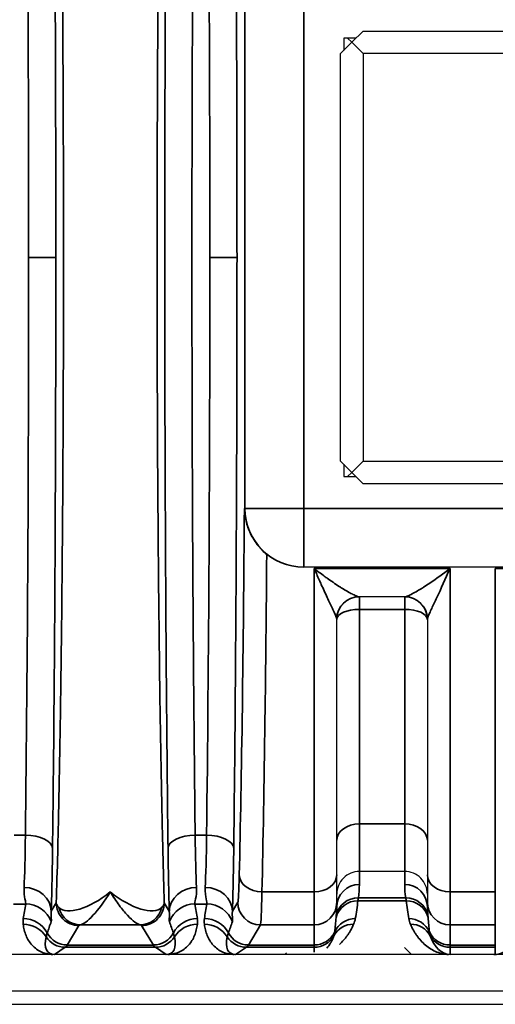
# Model space of a CAD drawing. Header units: millimetres. Extents: x 399 to 6233, y -1870 to 1602.
# Tile 526 of 656: x 5995 to 6005, y -119 to -98. Entities that reach past the tile are written whole.
import ezdxf

# ---------------------------------------------------------------- set-up
doc = ezdxf.new("R2010")
doc.units = ezdxf.units.MM
for name, color, linetype, lineweight in [('AM_5', 3, 'Continuous', 25), ('可見 (ISO)', 7, 'Continuous', 25), ('窄部可見 (ISO)', 7, 'Continuous', 35)]:
    doc.layers.add(name, color=color, linetype=linetype, lineweight=lineweight)
doc.styles.add('尺寸標註', font='romans.shx', dxfattribs={"bigfont": 'CHINESET.SHX'})
doc.dimstyles.new('CNS1$0', dxfattribs={"dimtxt": 2.5, "dimasz": 2.5, "dimexe": 1, "dimexo": 1, "dimgap": 1.5, "dimtad": 1, "dimtoh": 1, "dimdec": 1, "dimdsep": 46, "dimtxsty": '尺寸標註', "dimcen": 0, "dimclrd": 2, "dimclre": 2, "dimclrt": 1, "dimadec": 0, "dimazin": 2, "dimtp": 0.1, "dimtm": 0.1, "dimtfac": 0.71, "dimtdec": 1, "dimtmove": 0, "dimatfit": 0, "dimfxl": 0, "dimlwd": 13, "dimlwe": 13, "dimarcsym": 0})

# ---------------------------------------------------------------- blocks, each defined once
blk = doc.blocks.new('*D332')
at = {"layer": 'AM_5', "color": 2, "lineweight": 13}
for p, q in [((6099.13, -103.796), (6099.13, -138.156)), ((5938.43, -120.028), (5938.43, -138.156)), ((6096.63, -137.156), (5940.93, -137.156))]:
    blk.add_line(p, q, dxfattribs=at)
at = {"layer": 'AM_5', "color": 2, "lineweight": -2}
for points in [[(5940.93, -136.739), (5940.93, -137.573), (5938.43, -137.156)], [(6096.63, -136.739), (6096.63, -137.573), (6099.13, -137.156)]]:
    blk.add_solid(points, dxfattribs=at)
at = {"layer": 'Defpoints', "color": 0, "lineweight": -2}
for p in [(6099.13, -102.796), (5938.43, -119.028), (5938.43, -137.156)]:
    blk.add_point(p, dxfattribs=at)
at = {"layer": 'AM_5', "color": 1, "insert": (6018.78, -134.406), "char_height": 2.5, "attachment_point": 5, "style": '尺寸標註'}
blk.add_mtext('160.7', dxfattribs=at)

msp = doc.modelspace()

# ---------------------------------------------------------------- linework, layer by layer
at = {"layer": '可見 (ISO)'}
for p, q in [((6002.014, -98.046), (6002.264, -97.796)), ((6002.264, -97.796), (6011.264, -97.796)), ((6001.764, -98.296), (6002.014, -98.046)), ((6001.835, -97.952), (6001.835, -98.225)), ((6002.108, -97.952), (6001.835, -97.952)), ((6002.014, -98.046), (6001.92, -97.952)), ((6002.014, -98.046), (6002.264, -98.296)), ((6001.764, -107.296), (6001.764, -98.296)), ((6002.264, -98.296), (6002.264, -107.296)), ((6011.264, -98.296), (6002.264, -98.296)), ((6002.014, -107.546), (6001.764, -107.296)), ((6001.835, -107.367), (6001.835, -107.64)), ((6002.264, -107.296), (6002.014, -107.546)), ((6002.264, -107.296), (6011.264, -107.296)), ((6001.835, -107.64), (6002.108, -107.64)), ((6002.014, -107.546), (6001.92, -107.64)), ((6002.264, -107.796), (6002.014, -107.546)), ((6011.264, -107.796), (6002.264, -107.796)), ((6000.953, -109.64), (6000.941, -109.64)), ((6012.407, -109.64), (6000.953, -109.64)), ((6003.186, -110.296), (6002.174, -110.296)), ((6001.68, -116.436), (6001.68, -110.796)), ((6003.68, -110.796), (6003.68, -116.436)), ((6003.18, -116.362), (6002.18, -116.362)), ((6001.68, -117.043), (6001.68, -116.436)), ((6003.68, -116.436), (6003.68, -117.043)), ((6001.68, -117.043), (6001.68, -117.145)), ((6003.68, -117.145), (6003.68, -117.043)), ((6003.174, -118.04), (6003.33, -118.196)), ((6083.18, -118.196), (5978.68, -118.196)), ((6000.567, -118.159), (6000.53, -118.196)), ((5978.68, -118.996), (6083.18, -118.996)), ((5974.43, -119.296), (6087.43, -119.296))]:
    msp.add_line(p, q, dxfattribs=at)
for centre, radius, start, end in [((6002.18, -110.796), 0.5, 90, 180), ((6003.18, -110.796), 0.5, 0, 90), ((6003.264, -113.296), 3, 78.4196, 78.4198), ((6003.264, -113.296), 3, 122.0698, 122.07)]:
    msp.add_arc(centre, radius, start, end, dxfattribs=at)
msp.add_ellipse((6005.147, -118.195), major_axis=(-0.0441, 0), ratio=0.011497, start_param=1.582178, end_param=2.38876, dxfattribs=at)
for points, knots in [([(5999.64, -108.34), (5999.64, -108.342), (5999.64, -108.344), (5999.641, -108.437), (5999.651, -108.529), (5999.693, -108.714), (5999.725, -108.807), (5999.814, -108.993), (5999.872, -109.084), (5999.999, -109.238), (6000.064, -109.302), (6000.133, -109.357)], [-0.000535, -0.000535, -0.000535, -0.000535, 0, 0, 0.0290077, 0.0290077, 0.0592099, 0.0592099, 0.0917988, 0.0917988, 0.1194024, 0.1194024, 0.1194024, 0.1194024]), ([(6000.941, -109.64), (6000.776, -109.64), (6000.6, -109.607), (6000.329, -109.493), (6000.225, -109.43), (6000.133, -109.357)], [-0.40134633, -0.40134633, -0.40134633, -0.40134633, -0.35174447, -0.35174447, -0.3169552, -0.3169552, -0.3169552, -0.3169552]), ([(6002.18, -116.362), (6002.047, -116.362), (6001.918, -116.416), (6001.826, -116.508), (6001.734, -116.6), (6001.68, -116.731), (6001.68, -116.861)], [0, 0, 0, 0, 0.0003907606, 0.0003907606, 0.0003907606, 0.0007815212, 0.0007815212, 0.0007815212, 0.0007815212]), ([(6003.68, -116.861), (6003.68, -116.73), (6003.625, -116.6), (6003.533, -116.508), (6003.441, -116.416), (6003.312, -116.362), (6003.18, -116.362)], [-0.0000151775, -0.0000151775, -0.0000151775, -0.0000151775, 0.0003793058, 0.0003793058, 0.0003793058, 0.0007737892, 0.0007737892, 0.0007737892, 0.0007737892]), ([(5995.447, -118.196), (5995.441, -118.196), (5995.435, -118.196), (5995.428, -118.196), (5995.422, -118.196), (5995.416, -118.196), (5995.411, -118.196)], [-0.00000491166, -0.00000491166, -0.00000491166, -0.00000491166, 0.00001772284, 0.00001772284, 0.00001772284, 0.00003506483, 0.00003506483, 0.00003506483, 0.00003506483]), ([(5997.949, -118.196), (5997.942, -118.196), (5997.934, -118.196), (5997.928, -118.196), (5997.922, -118.196), (5997.917, -118.196), (5997.912, -118.196)], [0.00000000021, 0.00000000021, 0.00000000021, 0.00000000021, 0.00002113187, 0.00002113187, 0.00002113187, 0.0000394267, 0.0000394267, 0.0000394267, 0.0000394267]), ([(5999.447, -118.196), (5999.442, -118.196), (5999.438, -118.196), (5999.432, -118.196), (5999.425, -118.196), (5999.418, -118.196), (5999.411, -118.196)], [-0.00000491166, -0.00000491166, -0.00000491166, -0.00000491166, 0.00001268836, 0.00001268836, 0.00001268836, 0.00003478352, 0.00003478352, 0.00003478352, 0.00003478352]), ([(6004.18, -118.196), (6004.176, -118.196), (6004.172, -118.196), (6004.168, -118.196), (6004.161, -118.196), (6004.155, -118.196), (6004.148, -118.196)], [-0.00000448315, -0.00000448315, -0.00000448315, -0.00000448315, 0.00000994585, 0.00000994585, 0.00000994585, 0.00003010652, 0.00003010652, 0.00003010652, 0.00003010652])]:
    msp.add_open_spline(points, degree=3, knots=knots, dxfattribs=at)
at = {"layer": '窄部可見 (ISO)'}
for p, q in [((5999.653, -108.34), (5999.653, -97.252)), ((6000.953, -97.252), (6000.953, -108.34)), ((5994.877, -102.796), (5995.477, -102.796)), ((5998.877, -102.796), (5999.477, -102.796)), ((5999.64, -108.34), (5999.653, -108.34)), ((6000.953, -108.34), (5999.653, -108.34)), ((6000.953, -108.34), (6012.407, -108.34)), ((6000.953, -109.64), (6000.953, -108.34)), ((6001.18, -109.667), (6001.18, -116.814)), ((6001.18, -109.667), (6004.18, -109.667)), ((6004.18, -116.814), (6004.18, -109.667)), ((6005.18, -109.667), (6005.18, -116.814)), ((6005.18, -109.667), (6008.18, -109.667)), ((6002.18, -110.296), (6002.18, -110.572)), ((6003.18, -110.296), (6003.18, -110.572)), ((6003.18, -110.572), (6002.18, -110.572)), ((6002.18, -115.312), (6002.18, -110.572)), ((6003.18, -110.572), (6003.18, -115.312)), ((6003.18, -115.312), (6002.18, -115.312)), ((6002.18, -116.362), (6002.18, -115.312)), ((6003.18, -115.312), (6003.18, -116.362)), ((5994.554, -115.558), (5994.805, -115.558)), ((5998.554, -115.558), (5998.805, -115.558)), ((6002.18, -116.362), (6002.18, -116.65)), ((6003.18, -116.65), (6003.18, -116.362)), ((6000.027, -116.814), (6001.18, -116.814)), ((6001.18, -116.814), (6001.18, -117.543)), ((6003.213, -117.008), (6002.146, -117.008)), ((6002.156, -116.944), (6003.203, -116.944)), ((6004.18, -116.814), (6005.18, -116.814)), ((6004.18, -117.543), (6004.18, -116.814)), ((6005.18, -116.814), (6005.18, -117.543)), ((5994.814, -117.081), (5994.546, -117.081)), ((5995.376, -117.241), (5995.487, -117.056)), ((5997.872, -117.056), (5997.983, -117.241)), ((5998.814, -117.081), (5998.546, -117.081)), ((5999.376, -117.241), (5999.495, -117.043)), ((5995.987, -117.555), (5995.729, -117.986)), ((5997.336, -117.543), (5996.023, -117.543)), ((5997.63, -117.986), (5997.372, -117.555)), ((5999.995, -117.543), (5999.729, -117.986)), ((6001.18, -117.543), (5999.995, -117.543)), ((6001.18, -117.986), (6001.18, -117.543)), ((6005.18, -117.543), (6004.18, -117.543)), ((6004.18, -117.543), (6004.18, -117.986)), ((6005.18, -117.986), (6005.18, -117.543)), ((5995.685, -118.037), (5995.447, -118.196)), ((5997.674, -118.037), (5995.685, -118.037)), ((5995.729, -117.986), (5997.63, -117.986)), ((5997.912, -118.196), (5997.674, -118.037)), ((5999.685, -118.037), (5999.447, -118.196)), ((6001.18, -118.037), (5999.685, -118.037)), ((5999.729, -117.986), (6001.18, -117.986)), ((6001.18, -117.986), (6001.18, -118.037)), ((6001.18, -118.143), (6001.18, -118.037)), ((6004.18, -117.986), (6005.18, -117.986)), ((6004.18, -118.037), (6004.18, -117.986)), ((6005.18, -118.037), (6004.18, -118.037)), ((6004.18, -118.037), (6004.18, -118.196)), ((6005.18, -117.986), (6005.18, -118.037)), ((6005.18, -118.196), (6005.18, -118.037))]:
    msp.add_line(p, q, dxfattribs=at)
for centre, major_axis, ratio, start_param, end_param in [((5994.32, -102.796), (0, -26), 0.02143, 1.570796, 2.083868), ((5998.32, -102.796), (0, -26), 0.02143, 1.570796, 2.083868), ((5994.32, -102.796), (0, -26), 0.02143, 1.057724, 1.570796), ((5998.32, -102.796), (0, -26), 0.02143, 1.057724, 1.570796), ((6000.953, -108.34), (0, -1.3), 0.999781, 4.712389, 6.283185), ((6002.174, -110.796), (0, 0.5), 0.995128, 0, 1.522394), ((6003.186, -110.796), (0, 0.5), 0.995128, 4.760791, 6.283185), ((6002.18, -110.796), (-0.5, 0), 0.448818, 4.712389, 6.283185), ((6003.18, -110.796), (0.5, 0), 0.448818, 0, 1.570796), ((6002.18, -115.673), (-0.5, 0), 0.722416, 4.712389, 6.283185), ((6003.18, -115.673), (0.5, 0), 0.722416, 0, 1.570796), ((5994.75, -114.484), (-0.007, -2.58), 0.02502, 0.526295, 1.141522), ((5994.805, -115.853), (0.6, -0.007), 0.49083, 0.024039, 1.576589), ((5998.554, -115.853), (-0.6, -0.007), 0.49083, 4.706597, 6.259146), ((5998.61, -114.484), (0.007, -2.58), 0.02502, 5.141663, 5.756891), ((5998.75, -114.484), (-0.007, -2.58), 0.02502, 0.526295, 1.141522), ((5998.805, -115.853), (0.6, -0.007), 0.49083, 0.024039, 1.576589), ((5995.349, -114.564), (0.007, 3.096), 0.02085, 3.667868, 4.283101), ((5998.01, -114.564), (-0.007, 3.096), 0.02085, 2.000085, 2.615317), ((5999.349, -114.564), (0.007, 3.096), 0.02085, 3.667868, 4.283101), ((5999.496, -114.934), (-0.003, -2.11), 0.022449, 0.037453, 0.779212), ((6000.027, -116.436), (-0.5, 0.012), 0.756341, 0.032019, 1.589117), ((6001.18, -116.436), (0.5, 0), 0.756436, 4.712389, 6.283185), ((6004.18, -116.436), (-0.5, 0), 0.756436, 0, 1.570796), ((5994.776, -117.241), (0.6, -0.023), 0.876399, 0.0435, 1.604216), ((5998.583, -117.241), (-0.6, -0.023), 0.876399, 4.678969, 6.239685), ((5998.776, -117.241), (0.6, -0.023), 0.876399, 0.0435, 1.604216), ((6002.18, -117.145), (-0.5, 0), 0.991894, 4.712389, 6.283185), ((6001.674, -116.724), (-0.052, -0.974), 0.515671, 1.369912, 1.674524), ((6003.685, -116.724), (0.052, -0.974), 0.515671, 4.608661, 4.913273), ((6003.18, -117.145), (0.5, 0), 0.991894, 0, 1.570796), ((5999.996, -115.012), (0.003, 2.532), 0.018707, 3.179035, 3.920792), ((6002.146, -117.507), (-0.497, 0.054), 0.998252, 4.819575, 6.131234), ((6002.156, -117.44), (-0.494, 0.079), 0.99169, 4.869348, 6.224987), ((6001.628, -116.774), (-0.126, -1.734), 0.309252, 1.221866, 1.457857), ((6003.203, -117.44), (0.494, 0.079), 0.99169, 0.058198, 1.413837), ((6003.732, -116.774), (0.126, -1.734), 0.309252, 4.825328, 5.06132), ((6003.213, -117.507), (0.497, 0.054), 0.998252, 0.151951, 1.463611), ((5995.535, -116.647), (-0.587, -1.898), 0.297416, 5.033605, 5.211679), ((5994.814, -117.679), (-0.588, 0.12), 0.998201, 3.70106, 4.913253), ((5996.023, -117.043), (0.093, -0.491), 0.982993, 4.763177, 6.091983), ((5997.336, -117.043), (-0.093, -0.491), 0.982993, 0.191203, 1.520008), ((5996.867, -117.041), (-1.005, 0.004), 0.337804, 2.79924, 3.112734), ((5998.546, -117.679), (0.588, 0.12), 0.998201, 1.369933, 2.582126), ((5997.825, -116.647), (0.587, -1.898), 0.297416, 1.071506, 1.249581), ((5999.535, -116.647), (-0.587, -1.898), 0.297416, 5.033605, 5.211679), ((5998.814, -117.679), (0.588, -0.12), 0.998201, 0.559467, 1.77166), ((5999.995, -117.043), (-0.429, 0.257), 0.999172, 0.54067, 2.110736), ((6001.18, -117.043), (0.5, 0), 0.999391, 4.712389, 6.283185), ((6001.18, -117.145), (0, 0.876), 0.570857, 4.496293, 4.712389), ((6004.18, -117.043), (-0.5, 0), 0.999391, 0, 1.570796), ((6004.18, -117.145), (0, 0.876), 0.570857, 1.570796, 1.786892), ((5994.758, -118.001), (-0.594, 0.083), 0.998238, 3.769539, 4.851199), ((5998.601, -118.001), (0.594, 0.083), 0.998238, 1.431986, 2.513646), ((5998.758, -118.001), (0.594, -0.083), 0.998238, 0.627947, 1.709607), ((6001.18, -116.877), (0, 1.961), 0.255034, 4.282281, 4.453176), ((6002.089, -117.903), (-0.492, 0.092), 0.998212, 4.896417, 6.037237), ((6003.271, -117.903), (0.492, 0.092), 0.998212, 0.245949, 1.386768), ((6004.18, -116.877), (0, 1.961), 0.255034, 1.830009, 2.000904), ((5994.756, -118.125), (-0.595, -0.075), 0.998245, 3.58034, 4.5867), ((5996.182, -116.731), (1.006, 2.097), 0.194686, 2.022352, 2.15293), ((5997.177, -116.731), (-1.006, 2.097), 0.194686, 4.130256, 4.260833), ((5998.603, -118.125), (0.595, -0.075), 0.998245, 1.696485, 2.702846), ((5998.756, -118.125), (0.595, 0.075), 0.998245, 0.438747, 1.445107), ((6000.182, -116.731), (1.006, 2.097), 0.194686, 2.022352, 2.15293), ((6002.052, -118.026), (-0.46, 0.197), 0.997957, 5.115617, 6.17612), ((6003.307, -118.026), (0.46, 0.197), 0.997957, 0.107065, 1.167568), ((5995.96, -117.353), (0.641, 0.802), 0.399262, 2.444096, 3.45076), ((5995.685, -117.537), (0.277, -0.416), 0.999683, 4.688411, 5.695074), ((5995.729, -117.486), (0.429, -0.257), 0.999172, 4.17032, 5.252328), ((5997.63, -117.486), (-0.429, -0.257), 0.999172, 1.030857, 2.112865), ((5997.674, -117.537), (-0.277, -0.416), 0.999683, 0.588111, 1.594775), ((5997.399, -117.353), (-0.641, 0.802), 0.399262, 2.832426, 3.839089), ((5999.96, -117.353), (0.641, 0.802), 0.399262, 2.444096, 3.45076), ((5999.685, -117.537), (-0.277, 0.416), 0.999683, 1.546818, 2.553481), ((5999.729, -117.486), (-0.429, 0.257), 0.999172, 1.028727, 2.110736), ((6001.18, -117.486), (-0.5, 0), 0.999391, 1.570796, 2.711485), ((6001.18, -117.537), (-0.5, 0), 0.999903, 1.570796, 2.630736), ((6004.18, -117.486), (-0.5, 0), 0.999391, 0.430108, 1.570796), ((6004.18, -117.537), (-0.5, 0), 0.999903, 0.510856, 1.570796), ((6004.18, -117.385), (0, 0.811), 0.616376, 2.081653, 3.141593), ((5995.656, -18.003), (0, -100.043), 0.020838, 0.01396, 0.034899), ((5997.703, -18.003), (0, -100.043), 0.020838, 6.248286, 6.269226), ((5999.656, -18.003), (0, -100.043), 0.020838, 0.01396, 0.034899)]:
    msp.add_ellipse(centre, major_axis=major_axis, ratio=ratio, start_param=start_param, end_param=end_param, dxfattribs=at)
for points, knots in [([(5995.487, -117.056), (5995.498, -116.709), (5995.508, -116.336), (5995.518, -115.947), (5995.52, -115.884), (5995.521, -115.819), (5995.523, -115.754), (5995.534, -115.29), (5995.545, -114.794), (5995.554, -114.275), (5995.564, -113.757), (5995.573, -113.213), (5995.582, -112.643), (5995.59, -112.074), (5995.598, -111.476), (5995.605, -110.86), (5995.608, -110.599), (5995.61, -110.335), (5995.613, -110.068), (5995.617, -109.704), (5995.62, -109.334), (5995.623, -108.959), (5995.628, -108.308), (5995.633, -107.637), (5995.636, -106.953), (5995.643, -105.583), (5995.647, -104.197), (5995.647, -102.796), (5995.647, -101.395), (5995.643, -100.01), (5995.636, -98.639), (5995.63, -97.559), (5995.623, -96.519), (5995.613, -95.524), (5995.61, -95.257), (5995.608, -94.993), (5995.605, -94.732), (5995.598, -94.116), (5995.59, -93.519), (5995.582, -92.949), (5995.573, -92.38), (5995.564, -91.836), (5995.554, -91.317), (5995.545, -90.798), (5995.534, -90.302), (5995.523, -89.838), (5995.521, -89.773), (5995.52, -89.708), (5995.518, -89.645), (5995.508, -89.256), (5995.498, -88.883), (5995.487, -88.536)], [0.0267397, 0.0267397, 0.0267397, 0.0267397, 0.0775919, 0.0775919, 0.0775919, 0.0858976, 0.0858976, 0.0858976, 0.1450554, 0.1450554, 0.1450554, 0.2042133, 0.2042133, 0.2042133, 0.2633711, 0.2633711, 0.2633711, 0.2884173, 0.2884173, 0.2884173, 0.322529, 0.322529, 0.322529, 0.3816868, 0.3816868, 0.3816868, 0.5, 0.5, 0.5, 0.6183182, 0.6183182, 0.6183182, 0.7115983, 0.7115983, 0.7115983, 0.7366339, 0.7366339, 0.7366339, 0.7957918, 0.7957918, 0.7957918, 0.8549496, 0.8549496, 0.8549496, 0.9141075, 0.9141075, 0.9141075, 0.9224155, 0.9224155, 0.9224155, 0.9732653, 0.9732653, 0.9732653, 0.9732653]), ([(5997.872, -88.536), (5997.861, -88.883), (5997.851, -89.256), (5997.841, -89.645), (5997.839, -89.708), (5997.838, -89.773), (5997.836, -89.838), (5997.825, -90.302), (5997.815, -90.798), (5997.805, -91.317), (5997.795, -91.835), (5997.786, -92.379), (5997.777, -92.949), (5997.769, -93.518), (5997.761, -94.116), (5997.755, -94.732), (5997.752, -94.993), (5997.749, -95.257), (5997.746, -95.524), (5997.743, -95.888), (5997.739, -96.258), (5997.736, -96.633), (5997.731, -97.284), (5997.727, -97.955), (5997.723, -98.639), (5997.716, -100.009), (5997.712, -101.395), (5997.712, -102.796), (5997.712, -104.197), (5997.716, -105.582), (5997.723, -106.953), (5997.729, -108.033), (5997.736, -109.073), (5997.746, -110.068), (5997.749, -110.335), (5997.752, -110.599), (5997.755, -110.86), (5997.761, -111.476), (5997.769, -112.073), (5997.777, -112.643), (5997.786, -113.212), (5997.795, -113.756), (5997.805, -114.275), (5997.815, -114.794), (5997.825, -115.29), (5997.836, -115.754), (5997.838, -115.819), (5997.839, -115.884), (5997.841, -115.947), (5997.851, -116.336), (5997.861, -116.709), (5997.872, -117.056)], [0.0267397, 0.0267397, 0.0267397, 0.0267397, 0.0775919, 0.0775919, 0.0775919, 0.0858976, 0.0858976, 0.0858976, 0.1450554, 0.1450554, 0.1450554, 0.2042133, 0.2042133, 0.2042133, 0.2633711, 0.2633711, 0.2633711, 0.2884173, 0.2884173, 0.2884173, 0.322529, 0.322529, 0.322529, 0.3816868, 0.3816868, 0.3816868, 0.5, 0.5, 0.5, 0.6183182, 0.6183182, 0.6183182, 0.7115983, 0.7115983, 0.7115983, 0.7366339, 0.7366339, 0.7366339, 0.7957918, 0.7957918, 0.7957918, 0.8549496, 0.8549496, 0.8549496, 0.9141075, 0.9141075, 0.9141075, 0.9224155, 0.9224155, 0.9224155, 0.9732653, 0.9732653, 0.9732653, 0.9732653]), ([(5995.405, -89.739), (5995.429, -91.721), (5995.447, -93.847), (5995.459, -96.047), (5995.471, -98.247), (5995.477, -100.521), (5995.477, -102.796)], [5.7701132, 5.7701132, 5.7701132, 5.7701132, 6.0266493, 6.0266493, 6.0266493, 6.2831853, 6.2831853, 6.2831853, 6.2831853]), ([(5997.954, -115.853), (5997.931, -113.871), (5997.913, -111.745), (5997.9, -109.545), (5997.888, -107.345), (5997.882, -105.071), (5997.882, -102.796), (5997.882, -100.521), (5997.888, -98.247), (5997.9, -96.047), (5997.913, -93.847), (5997.931, -91.721), (5997.954, -89.739)], [2.628521, 2.628521, 2.628521, 2.628521, 2.885057, 2.885057, 2.885057, 3.141593, 3.141593, 3.141593, 3.398129, 3.398129, 3.398129, 3.654665, 3.654665, 3.654665, 3.654665]), ([(5999.405, -89.739), (5999.429, -91.721), (5999.447, -93.847), (5999.459, -96.047), (5999.471, -98.247), (5999.477, -100.521), (5999.477, -102.796)], [5.7701132, 5.7701132, 5.7701132, 5.7701132, 6.0266493, 6.0266493, 6.0266493, 6.2831853, 6.2831853, 6.2831853, 6.2831853]), ([(5998.554, -90.034), (5998.53, -91.971), (5998.512, -94.048), (5998.488, -98.35), (5998.482, -100.573), (5998.482, -105.019), (5998.488, -107.242), (5998.512, -111.544), (5998.53, -113.621), (5998.554, -115.558)], [2.628521, 2.628521, 2.628521, 2.628521, 2.885057, 2.885057, 3.141593, 3.141593, 3.398129, 3.398129, 3.654665, 3.654665, 3.654665, 3.654665]), ([(5995.477, -102.796), (5995.477, -105.071), (5995.471, -107.345), (5995.459, -109.545), (5995.447, -111.745), (5995.429, -113.871), (5995.405, -115.853)], [0, 0, 0, 0, 0.256536, 0.256536, 0.256536, 0.5130721, 0.5130721, 0.5130721, 0.5130721]), ([(5999.477, -102.796), (5999.477, -105.071), (5999.471, -107.345), (5999.459, -109.545), (5999.447, -111.745), (5999.429, -113.871), (5999.405, -115.853)], [0, 0, 0, 0, 0.256536, 0.256536, 0.256536, 0.5130721, 0.5130721, 0.5130721, 0.5130721]), ([(5999.527, -116.436), (5999.553, -115.371), (5999.576, -114.115), (5999.595, -112.731), (5999.614, -111.363), (5999.629, -109.871), (5999.64, -108.34)], [2.2837463, 2.2837463, 2.2837463, 2.2837463, 2.5580197, 2.5580197, 2.5580197, 2.829041, 2.829041, 2.829041, 2.829041]), ([(6000.133, -109.357), (6000.123, -110.625), (6000.111, -111.858), (6000.095, -113.007), (6000.076, -114.427), (6000.053, -115.717), (6000.027, -116.814)], [3.503514, 3.503514, 3.503514, 3.503514, 3.7252869, 3.7252869, 3.7252869, 3.999439, 3.999439, 3.999439, 3.999439]), ([(6001.677, -110.772), (6001.672, -110.754), (6001.663, -110.73), (6001.652, -110.703), (6001.64, -110.673), (6001.625, -110.64), (6001.608, -110.604), (6001.604, -110.596), (6001.6, -110.587), (6001.596, -110.578), (6001.563, -110.506), (6001.525, -110.426), (6001.485, -110.341), (6001.48, -110.33), (6001.475, -110.32), (6001.47, -110.309), (6001.448, -110.26), (6001.424, -110.21), (6001.4, -110.159), (6001.38, -110.114), (6001.358, -110.068), (6001.337, -110.021), (6001.322, -109.988), (6001.307, -109.954), (6001.291, -109.92), (6001.273, -109.879), (6001.254, -109.837), (6001.236, -109.795), (6001.217, -109.753), (6001.198, -109.71), (6001.18, -109.667)], [0, 0, 0, 0, 0.000170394, 0.000170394, 0.000170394, 0.00035746, 0.00035746, 0.00035746, 0.000401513, 0.000401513, 0.000401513, 0.000758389, 0.000758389, 0.000758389, 0.000803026, 0.000803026, 0.000803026, 0.001003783, 0.001003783, 0.001003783, 0.001179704, 0.001179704, 0.001179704, 0.001304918, 0.001304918, 0.001304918, 0.001455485, 0.001455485, 0.001455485, 0.001606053, 0.001606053, 0.001606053, 0.001606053]), ([(6001.18, -109.667), (6001.254, -109.726), (6001.33, -109.783), (6001.404, -109.837), (6001.429, -109.856), (6001.454, -109.873), (6001.478, -109.891), (6001.484, -109.895), (6001.489, -109.899), (6001.495, -109.903), (6001.587, -109.968), (6001.678, -110.03), (6001.765, -110.084), (6001.774, -110.09), (6001.782, -110.095), (6001.791, -110.101), (6001.873, -110.151), (6001.951, -110.197), (6002.018, -110.232), (6002.024, -110.235), (6002.031, -110.238), (6002.037, -110.241), (6002.07, -110.258), (6002.1, -110.272), (6002.124, -110.282), (6002.147, -110.291), (6002.165, -110.296), (6002.174, -110.296)], [-0.000006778, -0.000006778, -0.000006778, -0.000006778, 0.000287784, 0.000287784, 0.000287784, 0.000385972, 0.000385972, 0.000385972, 0.000408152, 0.000408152, 0.000408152, 0.000778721, 0.000778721, 0.000778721, 0.000816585, 0.000816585, 0.000816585, 0.001171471, 0.001171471, 0.001171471, 0.001205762, 0.001205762, 0.001205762, 0.001389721, 0.001389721, 0.001389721, 0.00156422, 0.00156422, 0.00156422, 0.00156422]), ([(6003.186, -110.296), (6003.194, -110.296), (6003.212, -110.291), (6003.235, -110.282), (6003.259, -110.272), (6003.289, -110.258), (6003.322, -110.241), (6003.329, -110.238), (6003.335, -110.235), (6003.341, -110.232), (6003.378, -110.212), (6003.419, -110.19), (6003.461, -110.165), (6003.496, -110.145), (6003.531, -110.124), (6003.568, -110.101), (6003.577, -110.095), (6003.585, -110.09), (6003.594, -110.084), (6003.64, -110.055), (6003.687, -110.025), (6003.735, -109.992), (6003.878, -109.896), (6004.03, -109.785), (6004.18, -109.667)], [0, 0, 0, 0, 0.000175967, 0.000175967, 0.000175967, 0.000359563, 0.000359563, 0.000359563, 0.000393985, 0.000393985, 0.000393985, 0.000590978, 0.000590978, 0.000590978, 0.000749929, 0.000749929, 0.000749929, 0.000787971, 0.000787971, 0.000787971, 0.000984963, 0.000984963, 0.000984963, 0.001575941, 0.001575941, 0.001575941, 0.001575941]), ([(6004.18, -109.667), (6004.08, -109.897), (6003.98, -110.115), (6003.889, -110.309), (6003.884, -110.32), (6003.879, -110.331), (6003.874, -110.341), (6003.834, -110.426), (6003.796, -110.507), (6003.763, -110.578), (6003.759, -110.587), (6003.755, -110.596), (6003.751, -110.604), (6003.734, -110.64), (6003.719, -110.674), (6003.707, -110.703), (6003.696, -110.73), (6003.687, -110.754), (6003.683, -110.772)], [-0.000007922, -0.000007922, -0.000007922, -0.000007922, 0.000792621, 0.000792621, 0.000792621, 0.000836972, 0.000836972, 0.000836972, 0.001192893, 0.001192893, 0.001192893, 0.001236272, 0.001236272, 0.001236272, 0.001422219, 0.001422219, 0.001422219, 0.001593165, 0.001593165, 0.001593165, 0.001593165]), ([(5994.814, -117.081), (5994.817, -117.067), (5994.808, -117.03), (5994.785, -116.908), (5994.771, -116.823), (5994.776, -116.715)], [0, 0, 0, 0, 0.000661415, 0.000661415, 0.001322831, 0.001322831, 0.001322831, 0.001322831]), ([(5998.583, -116.715), (5998.588, -116.823), (5998.575, -116.907), (5998.552, -117.029), (5998.542, -117.067), (5998.546, -117.081)], [0, 0, 0, 0, 0.000661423, 0.000661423, 0.001322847, 0.001322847, 0.001322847, 0.001322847]), ([(5998.814, -117.081), (5998.817, -117.067), (5998.808, -117.03), (5998.785, -116.908), (5998.771, -116.823), (5998.776, -116.715)], [0, 0, 0, 0, 0.000661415, 0.000661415, 0.001322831, 0.001322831, 0.001322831, 0.001322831]), ([(5995.546, -117.16), (5995.589, -117.201), (5995.655, -117.224), (5995.734, -117.229), (5995.813, -117.234), (5995.906, -117.221), (5996.007, -117.191), (5996.209, -117.131), (5996.444, -117.002), (5996.68, -116.814)], [0, 0, 0, 0, 0.000558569, 0.000558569, 0.000558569, 0.001117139, 0.001117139, 0.001117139, 0.002234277, 0.002234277, 0.002234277, 0.002234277]), ([(5996.68, -116.814), (5996.547, -117.032), (5996.415, -117.205), (5996.239, -117.393), (5996.184, -117.443), (5996.09, -117.515), (5996.05, -117.536), (5996.023, -117.543)], [-0.000011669, -0.000011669, -0.000011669, -0.000011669, 0.001066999, 0.001066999, 0.001606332, 0.001606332, 0.002145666, 0.002145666, 0.002145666, 0.002145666]), ([(5996.68, -116.814), (5996.915, -117.002), (5997.147, -117.13), (5997.351, -117.191), (5997.554, -117.251), (5997.726, -117.242), (5997.814, -117.16)], [-0.00001122, -0.00001122, -0.00001122, -0.00001122, 0.001104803, 0.001104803, 0.001104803, 0.002220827, 0.002220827, 0.002220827, 0.002220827]), ([(5997.336, -117.543), (5997.309, -117.536), (5997.269, -117.515), (5997.222, -117.479), (5997.175, -117.443), (5997.12, -117.393), (5997.062, -117.33), (5997.003, -117.268), (5996.941, -117.194), (5996.877, -117.108), (5996.813, -117.022), (5996.745, -116.922), (5996.68, -116.814)], [0, 0, 0, 0, 0.000534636, 0.000534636, 0.000534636, 0.001069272, 0.001069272, 0.001069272, 0.001603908, 0.001603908, 0.001603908, 0.002138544, 0.002138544, 0.002138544, 0.002138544]), ([(6002.156, -116.944), (6002.154, -116.96), (6002.151, -116.973), (6002.15, -116.984), (6002.148, -116.994), (6002.147, -117.002), (6002.146, -117.008)], [0, 0, 0, 0, 0.0003655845, 0.0003655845, 0.0003655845, 0.0006862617, 0.0006862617, 0.0006862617, 0.0006862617]), ([(6003.213, -117.008), (6003.212, -117.002), (6003.211, -116.994), (6003.21, -116.984), (6003.208, -116.973), (6003.205, -116.96), (6003.203, -116.944)], [0, 0, 0, 0, 0.0003206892, 0.0003206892, 0.0003206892, 0.0006862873, 0.0006862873, 0.0006862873, 0.0006862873]), ([(5995.487, -117.056), (5995.487, -117.186), (5995.541, -117.316), (5995.634, -117.409), (5995.726, -117.501), (5995.856, -117.555), (5995.987, -117.555)], [0, 0, 0, 0, 0.5, 0.5, 0.5, 1, 1, 1, 1]), ([(5997.872, -117.056), (5997.872, -117.186), (5997.818, -117.316), (5997.725, -117.409), (5997.633, -117.501), (5997.503, -117.555), (5997.372, -117.555)], [0, 0, 0, 0, 0.5, 0.5, 0.5, 1, 1, 1, 1]), ([(5995.376, -117.241), (5995.371, -117.306), (5995.374, -117.357), (5995.376, -117.394), (5995.377, -117.395), (5995.377, -117.395), (5995.377, -117.396), (5995.379, -117.434), (5995.38, -117.458), (5995.375, -117.47)], [0, 0, 0, 0, 0.000759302, 0.000759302, 0.000759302, 0.000774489, 0.000774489, 0.000774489, 0.001548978, 0.001548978, 0.001548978, 0.001548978]), ([(5997.984, -117.47), (5997.979, -117.458), (5997.98, -117.433), (5997.983, -117.396), (5997.983, -117.395), (5997.983, -117.394), (5997.983, -117.393), (5997.985, -117.356), (5997.989, -117.306), (5997.983, -117.241)], [0, 0, 0, 0, 0.000774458, 0.000774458, 0.000774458, 0.000793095, 0.000793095, 0.000793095, 0.001548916, 0.001548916, 0.001548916, 0.001548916]), ([(5999.376, -117.241), (5999.371, -117.306), (5999.374, -117.357), (5999.376, -117.394), (5999.377, -117.395), (5999.377, -117.395), (5999.377, -117.396), (5999.379, -117.434), (5999.38, -117.458), (5999.375, -117.47)], [0, 0, 0, 0, 0.000759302, 0.000759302, 0.000759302, 0.000774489, 0.000774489, 0.000774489, 0.001548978, 0.001548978, 0.001548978, 0.001548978]), ([(6001.663, -117.379), (6001.663, -117.374), (6001.664, -117.368), (6001.665, -117.361), (6001.666, -117.353), (6001.667, -117.344), (6001.668, -117.333)], [0, 0, 0, 0, 0.0003365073, 0.0003365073, 0.0003365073, 0.0007195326, 0.0007195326, 0.0007195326, 0.0007195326]), ([(6003.691, -117.333), (6003.693, -117.344), (6003.694, -117.353), (6003.695, -117.361), (6003.695, -117.368), (6003.696, -117.374), (6003.696, -117.379)], [0, 0, 0, 0, 0.0003830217, 0.0003830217, 0.0003830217, 0.0007195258, 0.0007195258, 0.0007195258, 0.0007195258]), ([(5995.411, -118.196), (5995.374, -118.194), (5995.338, -118.19), (5995.302, -118.183), (5995.256, -118.175), (5995.21, -118.161), (5995.166, -118.142), (5995.085, -118.108), (5995.012, -118.056), (5994.953, -117.99), (5994.896, -117.928), (5994.851, -117.854), (5994.819, -117.774), (5994.803, -117.735), (5994.79, -117.695), (5994.78, -117.654), (5994.775, -117.634), (5994.77, -117.614), (5994.766, -117.592), (5994.762, -117.571), (5994.759, -117.549), (5994.756, -117.526)], [3.1737609, 3.1737609, 3.1737609, 3.1737609, 3.2784434, 3.2784434, 3.2784434, 3.4153698, 3.4153698, 3.4153698, 3.6706773, 3.6706773, 3.6706773, 3.9118795, 3.9118795, 3.9118795, 4.0298953, 4.0298953, 4.0298953, 4.0886311, 4.0886311, 4.0886311, 4.1473165, 4.1473165, 4.1473165, 4.1473165]), ([(5998.603, -117.526), (5998.6, -117.549), (5998.597, -117.571), (5998.593, -117.592), (5998.589, -117.614), (5998.584, -117.634), (5998.579, -117.654), (5998.569, -117.695), (5998.556, -117.735), (5998.54, -117.774), (5998.508, -117.854), (5998.463, -117.928), (5998.407, -117.99), (5998.347, -118.056), (5998.274, -118.108), (5998.193, -118.142), (5998.149, -118.161), (5998.104, -118.175), (5998.057, -118.183), (5998.021, -118.19), (5997.985, -118.194), (5997.949, -118.196)], [5.2774615, 5.2774615, 5.2774615, 5.2774615, 5.3361469, 5.3361469, 5.3361469, 5.3948827, 5.3948827, 5.3948827, 5.5128985, 5.5128985, 5.5128985, 5.7541006, 5.7541006, 5.7541006, 6.0094082, 6.0094082, 6.0094082, 6.1463346, 6.1463346, 6.1463346, 6.2510171, 6.2510171, 6.2510171, 6.2510171]), ([(5999.411, -118.196), (5999.374, -118.194), (5999.338, -118.19), (5999.302, -118.183), (5999.256, -118.175), (5999.21, -118.161), (5999.166, -118.142), (5999.085, -118.108), (5999.012, -118.056), (5998.953, -117.99), (5998.896, -117.928), (5998.851, -117.854), (5998.819, -117.774), (5998.803, -117.735), (5998.79, -117.695), (5998.78, -117.654), (5998.775, -117.634), (5998.77, -117.614), (5998.766, -117.592), (5998.762, -117.571), (5998.759, -117.549), (5998.756, -117.526)], [0.0321682, 0.0321682, 0.0321682, 0.0321682, 0.1368507, 0.1368507, 0.1368507, 0.2737771, 0.2737771, 0.2737771, 0.5290847, 0.5290847, 0.5290847, 0.7702868, 0.7702868, 0.7702868, 0.8883026, 0.8883026, 0.8883026, 0.9470384, 0.9470384, 0.9470384, 1.0057239, 1.0057239, 1.0057239, 1.0057239]), ([(6002.052, -117.527), (6002.031, -117.574), (6002.009, -117.62), (6001.985, -117.662), (6001.973, -117.683), (6001.962, -117.703), (6001.949, -117.723), (6001.936, -117.743), (6001.923, -117.762), (6001.909, -117.782), (6001.861, -117.85), (6001.803, -117.915), (6001.739, -117.972)], [2.0816526, 2.0816526, 2.0816526, 2.0816526, 2.212959, 2.212959, 2.212959, 2.277762, 2.277762, 2.277762, 2.3422903, 2.3422903, 2.3422903, 2.5668118, 2.5668118, 2.5668118, 2.5668118]), ([(6004.148, -118.196), (6004.112, -118.194), (6004.074, -118.19), (6004.036, -118.183), (6003.989, -118.174), (6003.94, -118.16), (6003.892, -118.141), (6003.803, -118.106), (6003.716, -118.054), (6003.638, -117.988), (6003.565, -117.926), (6003.499, -117.852), (6003.445, -117.775), (6003.431, -117.756), (6003.419, -117.736), (6003.406, -117.717), (6003.394, -117.697), (6003.383, -117.678), (6003.371, -117.658), (6003.349, -117.617), (6003.327, -117.573), (6003.307, -117.527)], [0.031698, 0.031698, 0.031698, 0.031698, 0.145623, 0.145623, 0.145623, 0.288633, 0.288633, 0.288633, 0.554131, 0.554131, 0.554131, 0.807131, 0.807131, 0.807131, 0.869915, 0.869915, 0.869915, 0.932859, 0.932859, 0.932859, 1.05994, 1.05994, 1.05994, 1.05994]), ([(5995.288, -117.72), (5995.282, -117.735), (5995.278, -117.75), (5995.274, -117.763), (5995.269, -117.778), (5995.266, -117.792), (5995.263, -117.804)], [0, 0, 0, 0, 0.001000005, 0.001000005, 0.001000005, 0.002089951, 0.002089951, 0.002089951, 0.002089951]), ([(5998.096, -117.804), (5998.094, -117.793), (5998.09, -117.78), (5998.086, -117.767), (5998.082, -117.752), (5998.077, -117.737), (5998.072, -117.72)], [0, 0, 0, 0, 0.001000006, 0.001000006, 0.001000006, 0.00208995, 0.00208995, 0.00208995, 0.00208995]), ([(5999.288, -117.72), (5999.282, -117.735), (5999.278, -117.75), (5999.274, -117.763), (5999.269, -117.778), (5999.266, -117.792), (5999.263, -117.804)], [0, 0, 0, 0, 0.001000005, 0.001000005, 0.001000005, 0.002089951, 0.002089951, 0.002089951, 0.002089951]), ([(6001.459, -118.057), (6001.491, -118.022), (6001.52, -117.981), (6001.544, -117.939), (6001.551, -117.927), (6001.558, -117.915), (6001.564, -117.903), (6001.571, -117.89), (6001.577, -117.878), (6001.582, -117.865), (6001.594, -117.839), (6001.606, -117.811), (6001.616, -117.781)], [3.7139004, 3.7139004, 3.7139004, 3.7139004, 3.9400529, 3.9400529, 3.9400529, 4.0047944, 4.0047944, 4.0047944, 4.0698151, 4.0698151, 4.0698151, 4.2015327, 4.2015327, 4.2015327, 4.2015327]), ([(6001.616, -117.781), (6001.62, -117.769), (6001.623, -117.756), (6001.626, -117.742), (6001.63, -117.727), (6001.632, -117.711), (6001.634, -117.694)], [0, 0, 0, 0, 0.001000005, 0.001000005, 0.001000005, 0.002089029, 0.002089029, 0.002089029, 0.002089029]), ([(6003.725, -117.694), (6003.727, -117.71), (6003.729, -117.725), (6003.732, -117.739), (6003.735, -117.754), (6003.739, -117.768), (6003.743, -117.781)], [0, 0, 0, 0, 0.001000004, 0.001000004, 0.001000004, 0.00208903, 0.00208903, 0.00208903, 0.00208903]), ([(6005.18, -118.196), (6005.198, -118.196), (6005.218, -118.194), (6005.238, -118.19), (6005.263, -118.186), (6005.288, -118.178), (6005.313, -118.167), (6005.359, -118.146), (6005.404, -118.113), (6005.444, -118.073), (6005.483, -118.034), (6005.517, -117.988), (6005.544, -117.939), (6005.551, -117.927), (6005.558, -117.915), (6005.564, -117.903), (6005.571, -117.89), (6005.577, -117.878), (6005.582, -117.865), (6005.594, -117.839), (6005.606, -117.811), (6005.616, -117.781)], [3.141593, 3.141593, 3.141593, 3.141593, 3.26031, 3.26031, 3.26031, 3.4074, 3.4074, 3.4074, 3.679936, 3.679936, 3.679936, 3.940053, 3.940053, 3.940053, 4.004794, 4.004794, 4.004794, 4.069815, 4.069815, 4.069815, 4.201533, 4.201533, 4.201533, 4.201533])]:
    msp.add_open_spline(points, degree=3, knots=knots, dxfattribs=at)
for points in [[(6001.68, -110.796), (6001.68, -110.788), (6001.679, -110.78), (6001.677, -110.772)], [(6003.683, -110.772), (6003.681, -110.78), (6003.68, -110.788), (6003.68, -110.796)], [(5995.487, -117.056), (5995.49, -117.091), (5995.509, -117.125), (5995.546, -117.16)], [(5994.756, -117.526), (5994.751, -117.485), (5994.752, -117.444), (5994.758, -117.402)], [(5998.601, -117.402), (5998.607, -117.444), (5998.608, -117.485), (5998.603, -117.526)], [(5998.756, -117.526), (5998.751, -117.485), (5998.752, -117.444), (5998.758, -117.402)], [(6002.089, -117.403), (6002.081, -117.445), (6002.069, -117.486), (6002.052, -117.527)], [(6003.307, -117.527), (6003.29, -117.486), (6003.278, -117.445), (6003.271, -117.403)], [(5996.023, -117.543), (5996.001, -117.547), (5995.99, -117.551), (5995.987, -117.555)], [(5997.372, -117.555), (5997.37, -117.551), (5997.358, -117.547), (5997.336, -117.543)]]:
    msp.add_open_spline(points, degree=3, dxfattribs=at)

# ---------------------------------------------------------------- dimensions: what is measured, and where the dimension line sits
at = {"layer": 'AM_5'}
dim = msp.add_linear_dim(base=(5938.43, -137.156), p1=(6099.13, -102.796), p2=(5938.43, -119.028), dimstyle='CNS1$0', override={"dimfxl": 4, "dimarcsym": 1}, dxfattribs=at)
dim.commit()
dim.dimension.update_dxf_attribs({"geometry": '*D332', "text_midpoint": (6018.78, -134.406)})

doc.saveas('drawing.dxf')
